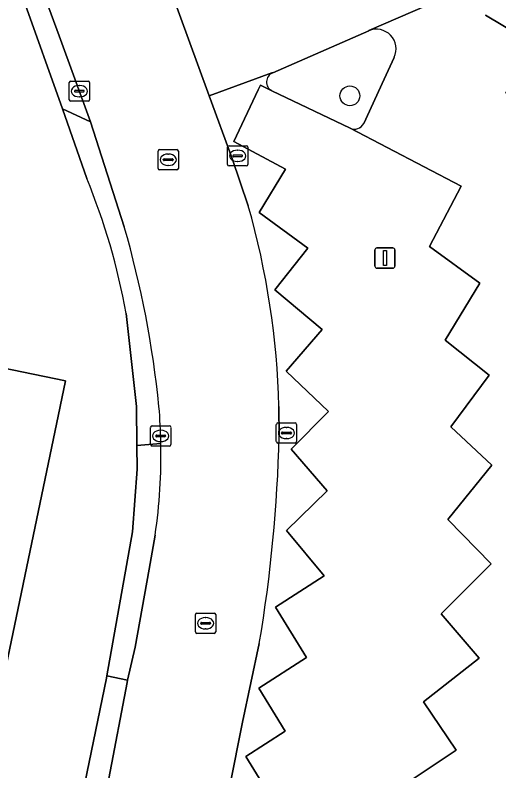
# Model space of a CAD drawing. Extents: x 158086 to 159499, y 382904 to 383981.
# Drawn here: x 159021.9 to 159045.81, y 382981.97 to 383019.36 of the extents above; entities that cross this region are included whole.
import ezdxf

# ---------------------------------------------------------------- set-up
doc = ezdxf.new("R2010")
doc.units = 0
for name, color, linetype in [('IMGEO_Boom', 7, 'Continuous'), ('IMGEO_Erf', 7, 'Continuous'), ('IMGEO_Groenvoorziening', 7, 'Continuous'), ('IMGEO_Haag', 7, 'Continuous'), ('IMGEO_Kolk', 7, 'Continuous'), ('IMGEO_Lichtmast', 7, 'Continuous'), ('IMGEO_Pand', 7, 'Continuous'), ('IMGEO_Parkeervlak_open', 7, 'Continuous'), ('IMGEO_Rijbaan_lokaal_open', 7, 'Continuous'), ('IMGEO_Rioolput', 7, 'Continuous'), ('IMGEO_Voetpad_open', 7, 'Continuous')]:
    doc.layers.add(name, color=color, linetype=linetype)

msp = doc.modelspace()

# ---------------------------------------------------------------- linework, layer by layer
at = {"layer": 'IMGEO_Boom'}
msp.add_circle((159038.444, 383015.372), 0.489, dxfattribs=at)
at = {"layer": 'IMGEO_Erf'}
for points in [[(159025.441, 383011.287), (159024.244, 383014.732), (159022.309, 383020.158), (159018.685, 383029.891), (159013.433, 383044.02)], [(159008.724, 383021.275), (158999.382, 383017.81), (158997.721, 383022.286), (158979.226, 383015.425), (158978.268, 383010.753), (159000, 383006.296), (159024.396, 383001.265), (159024.132, 383000), (159018.631, 382973.625), (159018.232, 382973.706), (159016.204, 382963.795), (159000, 382967.065), (158996.042, 382967.878), (158995.998, 382967.664), (158995.714, 382967.723), (158996.141, 382969.779), (158991.735, 382970.694), (158991.308, 382968.638), (158991.024, 382968.697), (158991.066, 382968.901), (158970.902, 382973.043), (158951.423, 382977.043), (158894.081, 382988.821)], [(158801.731, 383002.602), (158804.889, 383001.97), (158812.55, 383000.385), (158882.725, 382986.097), (158965.13, 382969.191), (158987.319, 382964.716), (159020.488, 382957.863), (159026.421, 382986.567), (159026.439, 382986.671), (159027.699, 382993.801), (159027.93, 382996.896), (159027.92, 382998.073), (159027.903, 383000), (159027.38, 383004.608)]]:
    msp.add_lwpolyline(points, dxfattribs=at)
msp.add_arc((158995.246, 382998.9), 32.637, 10.0724, 22.305, dxfattribs=at)
at = {"layer": 'IMGEO_Groenvoorziening'}
for points in [[(159045.141, 383019.365), (159047.551, 383017.922), (159052.252, 383015.111)], [(159039.376, 383018.592), (159034.632, 383016.509)], [(159040.137, 383016.194), (159040.634, 383017.276)], [(159039.129, 383014.003), (159040.137, 383016.194)], [(159034.593, 383015.625), (159038.453, 383013.778)]]:
    msp.add_lwpolyline(points, dxfattribs=at)
for centre, radius, start, end in [((159039.752, 383017.692), 0.975, 334.7613, 112.657), ((159034.808, 383016.058), 0.484, 111.3871, 243.5606), ((159038.678, 383014.229), 0.504, 243.4122, 333.4068)]:
    msp.add_arc(centre, radius, start, end, dxfattribs=at)
at = {"layer": 'IMGEO_Haag'}
for points in [[(159039.376, 383018.592), (159034.632, 383016.509)], [(159040.137, 383016.194), (159040.634, 383017.276)], [(159039.129, 383014.003), (159040.137, 383016.194)], [(159034.593, 383015.625), (159038.444, 383013.783)]]:
    msp.add_lwpolyline(points, dxfattribs=at)
for centre, radius, start, end in [((159039.752, 383017.692), 0.975, 334.7613, 112.657), ((159034.808, 383016.058), 0.484, 111.3871, 243.5606), ((159038.679, 383014.228), 0.503, 242.177, 333.4337)]:
    msp.add_arc(centre, radius, start, end, dxfattribs=at)
at = {"layer": 'IMGEO_Kolk'}
for p, q in [((159024.575, 383015.175), (159024.575, 383016.027)), ((159024.65, 383016.101), (159025.502, 383016.101)), ((159025.063, 383015.881), (159025.088, 383015.881)), ((159025.576, 383016.027), (159025.576, 383015.175)), ((159024.834, 383015.595), (159024.834, 383015.607)), ((159025.272, 383015.558), (159024.874, 383015.558)), ((159024.877, 383015.644), (159025.275, 383015.644)), ((159025.318, 383015.607), (159025.318, 383015.595)), ((159025.086, 383015.321), (159025.061, 383015.321)), ((159025.502, 383015.101), (159024.65, 383015.101)), ((159032.472, 383012.902), (159033.324, 383012.902)), ((159032.397, 383011.976), (159032.397, 383012.828)), ((159032.885, 383012.682), (159032.91, 383012.682)), ((159033.398, 383012.828), (159033.398, 383011.976)), ((159032.656, 383012.396), (159032.656, 383012.408)), ((159033.094, 383012.359), (159032.696, 383012.359)), ((159032.699, 383012.445), (159033.097, 383012.445)), ((159033.14, 383012.408), (159033.14, 383012.396)), ((159033.324, 383011.902), (159032.472, 383011.902)), ((159032.908, 383012.122), (159032.883, 383012.122)), ((159028.669, 382999.044), (159029.521, 382999.044)), ((159034.809, 382998.264), (159034.809, 382999.116)), ((159034.884, 382999.19), (159035.736, 382999.19)), ((159035.81, 382999.116), (159035.81, 382998.264)), ((159028.594, 382998.118), (159028.594, 382998.97)), ((159029.082, 382998.824), (159029.107, 382998.824)), ((159029.595, 382998.97), (159029.595, 382998.118)), ((159035.068, 382998.684), (159035.068, 382998.696)), ((159035.111, 382998.733), (159035.509, 382998.733)), ((159035.297, 382998.97), (159035.322, 382998.97)), ((159035.552, 382998.696), (159035.552, 382998.684)), ((159028.853, 382998.538), (159028.853, 382998.55)), ((159029.291, 382998.501), (159028.893, 382998.501)), ((159028.896, 382998.587), (159029.294, 382998.587)), ((159029.337, 382998.55), (159029.337, 382998.538)), ((159035.506, 382998.647), (159035.108, 382998.647)), ((159035.32, 382998.41), (159035.295, 382998.41)), ((159029.521, 382998.044), (159028.669, 382998.044)), ((159029.105, 382998.264), (159029.08, 382998.264)), ((159035.736, 382998.19), (159034.884, 382998.19))]:
    msp.add_line(p, q, dxfattribs=at)
for points in [[(159024.575, 383015.175), (159024.575, 383016.027)], [(159024.65, 383016.101), (159025.502, 383016.101)], [(159025.576, 383016.027), (159025.576, 383015.175)], [(159025.502, 383015.101), (159024.65, 383015.101)], [(159032.472, 383012.902), (159033.324, 383012.902)], [(159032.397, 383011.976), (159032.397, 383012.828)], [(159033.398, 383012.828), (159033.398, 383011.976)], [(159033.324, 383011.902), (159032.472, 383011.902)], [(159028.669, 382999.044), (159029.521, 382999.044)], [(159034.809, 382998.264), (159034.809, 382999.116)], [(159034.884, 382999.19), (159035.736, 382999.19)], [(159035.81, 382999.116), (159035.81, 382998.264)], [(159028.594, 382998.118), (159028.594, 382998.97)], [(159029.595, 382998.97), (159029.595, 382998.118)], [(159029.521, 382998.044), (159028.669, 382998.044)], [(159035.736, 382998.19), (159034.884, 382998.19)]]:
    msp.add_lwpolyline(points, dxfattribs=at)
for centre, radius, start, end in [((159024.652, 383016.025), 0.0765, 91.552, 178.448), ((159024.652, 383016.025), 0.0765, 91.552, 178.448), ((159025.5, 383016.025), 0.0765, 1.552, 88.448), ((159025.5, 383016.025), 0.0765, 1.552, 88.448), ((159024.874, 383015.604), 0.0403, 85.8775, 175.7526), ((159024.871, 383015.594), 0.0366, 178.938, 274.7102), ((159025.275, 383015.601), 0.043, 264.8664, 352.4533), ((159025.279, 383015.606), 0.0386, 1.7309, 96.639), ((159024.652, 383015.177), 0.0765, 181.552, 268.448), ((159024.652, 383015.177), 0.0765, 181.552, 268.448), ((159025.5, 383015.177), 0.0765, 271.552, 358.448), ((159025.5, 383015.177), 0.0765, 271.552, 358.448), ((159032.474, 383012.826), 0.0765, 91.552, 178.448), ((159032.474, 383012.826), 0.0765, 91.552, 178.448), ((159033.322, 383012.826), 0.0765, 1.552, 88.448), ((159033.322, 383012.826), 0.0765, 1.552, 88.448), ((159032.696, 383012.405), 0.0403, 85.8775, 175.7526), ((159032.693, 383012.395), 0.0366, 178.938, 274.7102), ((159033.097, 383012.402), 0.043, 264.8664, 352.4533), ((159033.101, 383012.407), 0.0386, 1.7309, 96.639), ((159032.474, 383011.978), 0.0765, 181.552, 268.448), ((159032.474, 383011.978), 0.0765, 181.552, 268.448), ((159033.322, 383011.978), 0.0765, 271.552, 358.448), ((159033.322, 383011.978), 0.0765, 271.552, 358.448), ((159028.671, 382998.968), 0.0765, 91.552, 178.448), ((159028.671, 382998.968), 0.0765, 91.552, 178.448), ((159029.519, 382998.968), 0.0765, 1.552, 88.448), ((159029.519, 382998.968), 0.0765, 1.552, 88.448), ((159034.886, 382999.114), 0.0765, 91.552, 178.448), ((159034.886, 382999.114), 0.0765, 91.552, 178.448), ((159035.734, 382999.114), 0.0765, 1.552, 88.448), ((159035.734, 382999.114), 0.0765, 1.552, 88.448), ((159035.108, 382998.693), 0.0403, 85.8775, 175.7526), ((159035.105, 382998.683), 0.0366, 178.938, 274.7102), ((159035.509, 382998.69), 0.043, 264.8664, 352.4533), ((159035.513, 382998.695), 0.0386, 1.7309, 96.639), ((159028.893, 382998.547), 0.0403, 85.8775, 175.7526), ((159028.89, 382998.537), 0.0366, 178.938, 274.7102), ((159029.294, 382998.544), 0.043, 264.8664, 352.4533), ((159029.298, 382998.549), 0.0386, 1.7309, 96.639), ((159028.671, 382998.12), 0.0765, 181.552, 268.448), ((159028.671, 382998.12), 0.0765, 181.552, 268.448), ((159029.519, 382998.12), 0.0765, 271.552, 358.448), ((159029.519, 382998.12), 0.0765, 271.552, 358.448), ((159034.886, 382998.266), 0.0765, 181.552, 268.448), ((159034.886, 382998.266), 0.0765, 181.552, 268.448), ((159035.734, 382998.266), 0.0765, 271.552, 358.448), ((159035.734, 382998.266), 0.0765, 271.552, 358.448)]:
    msp.add_arc(centre, radius, start, end, dxfattribs=at)
for centre, major_axis, ratio, start_param, end_param in [((159025.062, 383015.601), (-0.387, 0.002), 0.722429, 4.712389, 7.853982), ((159025.087, 383015.601), (-0.39, 0.002), 0.717154, 1.570796, 4.712389), ((159032.884, 383012.402), (-0.387, 0.002), 0.722429, 4.712389, 7.853982), ((159032.909, 383012.402), (-0.39, 0.002), 0.717154, 1.570796, 4.712389), ((159029.081, 382998.544), (-0.387, 0.002), 0.722429, 4.712389, 7.853982), ((159029.106, 382998.544), (-0.39, 0.002), 0.717154, 1.570796, 4.712389), ((159035.296, 382998.69), (-0.387, 0.002), 0.722429, 4.712389, 7.853982), ((159035.321, 382998.69), (-0.39, 0.002), 0.717154, 1.570796, 4.712389)]:
    msp.add_ellipse(centre, major_axis=major_axis, ratio=ratio, start_param=start_param, end_param=end_param, dxfattribs=at)
at = {"layer": 'IMGEO_Lichtmast'}
for p, q in [((159039.679, 383006.945), (159039.679, 383007.745)), ((159039.679, 383007.745), (159039.679, 383006.945)), ((159039.779, 383007.845), (159040.569, 383007.845)), ((159040.569, 383007.845), (159039.779, 383007.845)), ((159040.669, 383007.745), (159040.669, 383006.945)), ((159040.669, 383006.945), (159040.669, 383007.745)), ((159040.569, 383006.845), (159039.779, 383006.845)), ((159039.779, 383006.845), (159040.569, 383006.845))]:
    msp.add_line(p, q, dxfattribs=at)
msp.add_lwpolyline([(159040.099, 383007.72), (159040.249, 383007.72), (159040.249, 383006.97), (159040.099, 383006.97), (159040.099, 383007.72)], dxfattribs=at)
for centre, start, end in [((159039.779, 383007.745), 90, 180), ((159039.779, 383007.745), 90, 180), ((159040.569, 383007.745), 0, 90), ((159040.569, 383007.745), 360, 90), ((159039.779, 383006.945), 180, 270), ((159039.779, 383006.945), 180, 270), ((159040.569, 383006.945), 270, 0), ((159040.569, 383006.945), 270, 0)]:
    msp.add_arc(centre, 0.1, start, end, dxfattribs=at)
at = {"layer": 'IMGEO_Pand'}
msp.add_lwpolyline([(158978.268, 383010.753), (158976.169, 383000), (158970.902, 382973.043), (158991.066, 382968.901), (158991.024, 382968.697), (158991.308, 382968.638), (158991.735, 382970.694), (158996.141, 382969.779), (158995.714, 382967.723), (158995.998, 382967.664), (158996.042, 382967.878), (159000, 382967.065), (159016.204, 382963.795), (159018.232, 382973.706), (159018.631, 382973.625), (159024.132, 383000), (159024.396, 383001.265), (159000, 383006.296)], close=True, dxfattribs=at)
at = {"layer": 'IMGEO_Parkeervlak_open'}
for points in [[(159045.434, 382992.218), (159043.282, 382994.407), (159045.46, 382997.093), (159043.434, 382998.99), (159045.333, 383001.55), (159043.154, 383003.283), (159044.863, 383006.097), (159042.38, 383007.919), (159043.949, 383010.899), (159038.453, 383013.778), (159034.593, 383015.625), (159034.026, 383015.897), (159033.909, 383015.661), (159032.715, 383013.111), (159035.256, 383011.735), (159033.969, 383009.605), (159036.363, 383007.834), (159034.739, 383005.767), (159037.075, 383003.807), (159035.293, 383001.749), (159037.382, 382999.756), (159035.541, 382997.896), (159037.32, 382995.832), (159035.309, 382993.87), (159037.174, 382991.62), (159034.776, 382990.072), (159036.298, 382987.59), (159033.942, 382986.069), (159035.251, 382983.934), (159033.307, 382982.679), (159034.673, 382980.45)], [(159039.356, 382967.524), (159040.784, 382968.474), (159039.383, 382970.55), (159041.478, 382971.942), (159040.056, 382974.049), (159042.278, 382975.526), (159040.875, 382977.604), (159042.766, 382978.861), (159041.128, 382981.286), (159043.696, 382982.993), (159042.075, 382985.395), (159044.838, 382987.547), (159042.952, 382989.748), (159045.434, 382992.218)]]:
    msp.add_lwpolyline(points, dxfattribs=at)
at = {"layer": 'IMGEO_Rijbaan_lokaal_open'}
for points in [[(158991.444, 383136.082), (158991.322, 383136.048), (158982.077, 383133.078), (158982.594, 383131.636), (158985.382, 383123.536), (158988.889, 383113.943), (158990.854, 383108.568), (158994.259, 383099.253), (158997.353, 383090.855), (159000, 383083.673), (159000.505, 383082.302), (159001.376, 383079.933), (159005.874, 383067.711), (159010.659, 383054.753), (159014.295, 383044.868), (159019.666, 383030.258), (159022.721, 383022.013), (159024.083, 383018.337), (159025.62, 383014.093), (159027.294, 383008.889)], [(159033.423, 383009.924), (159032.621, 383012.273), (159031.493, 383015.378), (159029.515, 383020.822), (159024.745, 383033.951)], [(159045.177, 383021.135), (159039.387, 383018.598), (159039.376, 383018.592)], [(159050.184, 382989.787), (159048.454, 382991.919), (159050.937, 382993.976), (159048.704, 382996.456), (159050.56, 382998.144), (159048.697, 383000.008), (159050.39, 383001.705), (159048.429, 383003.454), (159050.572, 383005.771), (159047.858, 383007.842), (159049.453, 383009.961), (159047.252, 383011.442), (159048.876, 383013.881), (159046.155, 383015.502), (159047.551, 383017.922), (159045.141, 383019.365)], [(159040.634, 383017.276), (159040.137, 383016.194), (159039.129, 383014.003)], [(159034.632, 383016.509), (159034.595, 383016.504), (159031.493, 383015.378), (159032.621, 383012.273), (159033.423, 383009.924)], [(159036.363, 383007.834), (159033.969, 383009.605), (159035.256, 383011.735), (159032.715, 383013.111), (159033.909, 383015.661), (159034.026, 383015.897), (159034.593, 383015.625)], [(159038.453, 383013.778), (159043.949, 383010.899), (159042.38, 383007.919), (159044.863, 383006.097), (159043.154, 383003.283), (159045.333, 383001.55), (159043.434, 382998.99), (159045.46, 382997.093), (159043.282, 382994.407), (159045.434, 382992.218), (159042.952, 382989.748), (159044.838, 382987.547), (159042.075, 382985.395), (159043.696, 382982.993), (159041.128, 382981.286), (159042.766, 382978.861), (159040.875, 382977.604), (159042.278, 382975.526), (159040.056, 382974.049), (159041.478, 382971.942), (159039.383, 382970.55), (159040.784, 382968.474), (159039.356, 382967.524)], [(159031.135, 382967.761), (159030.505, 382968.788), (159032.549, 382970.108), (159031.245, 382972.235), (159033.108, 382973.437), (159031.801, 382975.568), (159033.878, 382976.909), (159032.548, 382979.078), (159034.673, 382980.45), (159033.307, 382982.679), (159035.251, 382983.934), (159033.942, 382986.069), (159036.298, 382987.59), (159034.776, 382990.072), (159037.174, 382991.62), (159035.309, 382993.87), (159037.32, 382995.832), (159035.541, 382997.896), (159037.382, 382999.756), (159035.293, 383001.749), (159037.075, 383003.807), (159034.739, 383005.767), (159036.363, 383007.834)], [(159034.939, 383000), (159034.947, 382998.524)], [(159034.947, 382998.524), (159034.939, 383000)], [(159028.823, 382993.642), (159028.524, 382991.957), (159027.828, 382988.097), (159027.461, 382986.454), (159027.435, 382986.34), (159026.533, 382981.593), (159022.08, 382960.226), (159028.01, 382958.879), (159028.108, 382959.458), (159029.272, 382966.086), (159032.506, 382981.239), (159033.132, 382984.391), (159033.969, 382988.271)], [(159033.969, 382988.271), (159033.132, 382984.391), (159032.506, 382981.239), (159029.272, 382966.086), (159028.108, 382959.458), (159028.01, 382958.879)]]:
    msp.add_lwpolyline(points, dxfattribs=at)
msp.add_lwpolyline([(159047.386, 383022.093), (159045.002, 383027.607), (159044.578, 383027.421), (159037.021, 383024.125), (159032.687, 383022.202), (159032.675, 383022.195), (159029.515, 383020.822), (159031.493, 383015.378), (159034.595, 383016.504), (159034.632, 383016.509), (159039.376, 383018.592), (159039.387, 383018.598), (159045.177, 383021.135)], close=True, dxfattribs=at)
for centre, radius, start, end in [((159039.752, 383017.692), 0.975, 334.7613, 112.657), ((159034.808, 383016.058), 0.484, 111.3871, 243.5606), ((159038.678, 383014.229), 0.504, 243.4122, 333.4068), ((158995.132, 382998.997), 39.819, 1.4435, 15.9273), ((158995.132, 382998.997), 39.819, 1.4435, 15.9273), ((158979.1, 382994.975), 50.162, 5.749, 16.1038), ((159001.283, 382997.657), 27.825, 1.0668, 4.8303), ((158963.132, 383000.201), 71.834, 350.44019, 358.66227), ((158963.132, 383000.201), 71.834, 350.44019, 358.66227), ((159000.935, 382997.646), 28.174, 351.8297, 1.0759)]:
    msp.add_arc(centre, radius, start, end, dxfattribs=at)
at = {"layer": 'IMGEO_Rioolput'}
for p, q in [((159028.965, 383011.782), (159028.965, 383012.634)), ((159029.04, 383012.708), (159029.892, 383012.708)), ((159029.966, 383012.634), (159029.966, 383011.782)), ((159029.224, 383012.202), (159029.224, 383012.214)), ((159029.662, 383012.165), (159029.264, 383012.165)), ((159029.267, 383012.251), (159029.665, 383012.251)), ((159029.453, 383012.488), (159029.478, 383012.488)), ((159029.708, 383012.214), (159029.708, 383012.202)), ((159029.476, 383011.928), (159029.451, 383011.928)), ((159029.892, 383011.708), (159029.04, 383011.708)), ((159030.811, 382988.85), (159030.811, 382989.702)), ((159030.886, 382989.776), (159031.738, 382989.776)), ((159031.812, 382989.702), (159031.812, 382988.85)), ((159031.113, 382989.319), (159031.511, 382989.319)), ((159031.299, 382989.556), (159031.324, 382989.556)), ((159031.07, 382989.27), (159031.07, 382989.282)), ((159031.508, 382989.233), (159031.11, 382989.233)), ((159031.322, 382988.996), (159031.297, 382988.996)), ((159031.554, 382989.282), (159031.554, 382989.27)), ((159031.738, 382988.776), (159030.886, 382988.776))]:
    msp.add_line(p, q, dxfattribs=at)
for points in [[(159028.965, 383011.782), (159028.965, 383012.634)], [(159029.04, 383012.708), (159029.892, 383012.708)], [(159029.966, 383012.634), (159029.966, 383011.782)], [(159029.892, 383011.708), (159029.04, 383011.708)], [(159030.811, 382988.85), (159030.811, 382989.702)], [(159030.886, 382989.776), (159031.738, 382989.776)], [(159031.812, 382989.702), (159031.812, 382988.85)], [(159031.738, 382988.776), (159030.886, 382988.776)]]:
    msp.add_lwpolyline(points, dxfattribs=at)
for centre, radius, start, end in [((159029.042, 383012.632), 0.0765, 91.552, 178.448), ((159029.042, 383012.632), 0.0765, 91.552, 178.448), ((159029.89, 383012.632), 0.0765, 1.552, 88.448), ((159029.89, 383012.632), 0.0765, 1.552, 88.448), ((159029.264, 383012.211), 0.0403, 85.8775, 175.7526), ((159029.261, 383012.201), 0.0366, 178.938, 274.7102), ((159029.665, 383012.208), 0.043, 264.8664, 352.4533), ((159029.669, 383012.213), 0.0386, 1.7309, 96.639), ((159029.042, 383011.784), 0.0765, 181.552, 268.448), ((159029.042, 383011.784), 0.0765, 181.552, 268.448), ((159029.89, 383011.784), 0.0765, 271.552, 358.448), ((159029.89, 383011.784), 0.0765, 271.552, 358.448), ((159030.888, 382989.7), 0.0765, 91.552, 178.448), ((159030.888, 382989.7), 0.0765, 91.552, 178.448), ((159031.736, 382989.7), 0.0765, 1.552, 88.448), ((159031.736, 382989.7), 0.0765, 1.552, 88.448), ((159031.11, 382989.279), 0.0403, 85.8775, 175.7526), ((159031.515, 382989.281), 0.0386, 1.7309, 96.639), ((159031.107, 382989.269), 0.0366, 178.938, 274.7102), ((159031.511, 382989.276), 0.043, 264.8664, 352.4533), ((159030.888, 382988.852), 0.0765, 181.552, 268.448), ((159030.888, 382988.852), 0.0765, 181.552, 268.448), ((159031.736, 382988.852), 0.0765, 271.552, 358.448), ((159031.736, 382988.852), 0.0765, 271.552, 358.448)]:
    msp.add_arc(centre, radius, start, end, dxfattribs=at)
for centre, major_axis, ratio, start_param, end_param in [((159029.452, 383012.208), (-0.387, 0.002), 0.722429, 4.712389, 7.853982), ((159029.477, 383012.208), (-0.39, 0.002), 0.717154, 1.570796, 4.712389), ((159031.298, 382989.276), (-0.387, 0.002), 0.722429, 4.712389, 7.853982), ((159031.323, 382989.276), (-0.39, 0.002), 0.717154, 1.570796, 4.712389)]:
    msp.add_ellipse(centre, major_axis=major_axis, ratio=ratio, start_param=start_param, end_param=end_param, dxfattribs=at)
at = {"layer": 'IMGEO_Voetpad_open'}
for points in [[(159022.309, 383020.158), (159024.244, 383014.732), (159025.62, 383014.093), (159024.083, 383018.337), (159022.721, 383022.013)], [(159026.533, 382981.593), (159027.435, 382986.34), (159027.461, 382986.454), (159026.439, 382986.671), (159026.421, 382986.567), (159020.488, 382957.863), (159021.72, 382958.552), (159022.08, 382960.226)]]:
    msp.add_lwpolyline(points, close=True, dxfattribs=at)
for points in [[(159027.294, 383008.889), (159025.62, 383014.093), (159024.244, 383014.732), (159025.441, 383011.287)], [(159027.38, 383004.608), (159027.903, 383000), (159027.92, 382998.073), (159029.104, 382998.175)], [(159029.104, 382998.175), (159027.92, 382998.073), (159027.93, 382996.896), (159027.699, 382993.801), (159026.439, 382986.671), (159027.461, 382986.454)], [(159027.461, 382986.454), (159027.828, 382988.097), (159028.524, 382991.957), (159028.823, 382993.642)]]:
    msp.add_lwpolyline(points, dxfattribs=at)
for centre, radius, start, end in [((158995.246, 382998.9), 32.637, 10.0724, 22.305), ((158979.1, 382994.975), 50.162, 5.749, 16.1038), ((159001.283, 382997.657), 27.825, 1.0668, 4.8303), ((159000.935, 382997.646), 28.174, 351.8297, 1.0759)]:
    msp.add_arc(centre, radius, start, end, dxfattribs=at)

doc.saveas('drawing.dxf')
